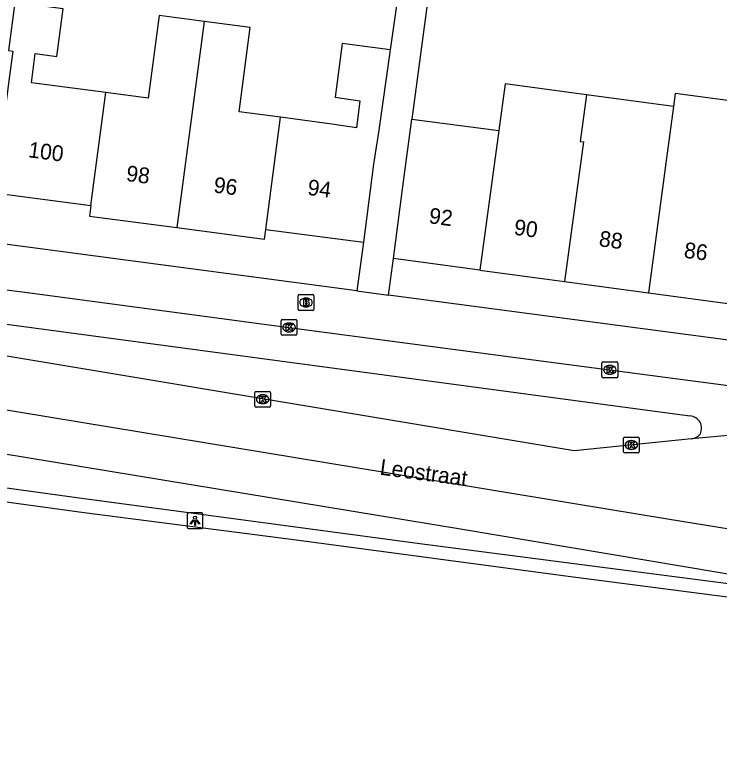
# Model space of a CAD drawing. Extents: x 161845 to 162341, y 381620 to 382158.
# Drawn here: x 161922.78 to 161967.53, y 381625.6 to 381672.37 of the extents above; entities that cross this region are included whole.
import ezdxf

# ---------------------------------------------------------------- set-up
doc = ezdxf.new("R2010")
doc.units = 0
for name, color, linetype in [('IMGEO_Brandkraan', 7, 'Continuous'), ('IMGEO_Fietspad_open', 7, 'Continuous'), ('IMGEO_Kolk', 7, 'Continuous'), ('IMGEO_Lichtpunt', 7, 'Continuous'), ('IMGEO_Openbare_ruimte_label', 7, 'Continuous'), ('IMGEO_Pand', 7, 'Continuous'), ('IMGEO_Pand_nummerreeks', 7, 'Continuous'), ('IMGEO_Rijbaan_regionaal_gesloten', 7, 'Continuous'), ('IMGEO_Voetpad_open', 7, 'Continuous')]:
    doc.layers.add(name, color=color, linetype=linetype)

msp = doc.modelspace()

# ---------------------------------------------------------------- linework, layer by layer
at = {"layer": 'IMGEO_Brandkraan'}
for p, q in [((161940.78, 381653.67), (161940.78, 381654.522)), ((161940.855, 381654.596), (161941.707, 381654.596)), ((161941.781, 381654.522), (161941.781, 381653.67)), ((161941.268, 381654.376), (161941.293, 381654.376)), ((161941.707, 381653.596), (161940.855, 381653.596)), ((161941.291, 381653.816), (161941.266, 381653.816))]:
    msp.add_line(p, q, dxfattribs=at)
for points in [[(161940.78, 381653.67), (161940.78, 381654.522)], [(161940.855, 381654.596), (161941.707, 381654.596)], [(161941.781, 381654.522), (161941.781, 381653.67)], [(161941.128, 381654.296), (161941.128, 381653.896), (161941.341, 381653.896)], [(161941.359, 381654.296), (161941.128, 381654.296)], [(161941.307, 381654.215), (161941.253, 381654.215), (161941.253, 381654.139)], [(161941.253, 381654.139), (161941.306, 381654.139)], [(161941.315, 381654.063), (161941.253, 381654.063), (161941.253, 381653.982)], [(161941.707, 381653.596), (161940.855, 381653.596)], [(161941.253, 381653.982), (161941.315, 381653.982)]]:
    msp.add_lwpolyline(points, dxfattribs=at)
for centre, radius, start, end in [((161940.857, 381654.52), 0.0765, 91.552, 178.448), ((161940.857, 381654.52), 0.0765, 91.552, 178.448), ((161941.705, 381654.52), 0.0765, 1.552, 88.448), ((161941.705, 381654.52), 0.0765, 1.552, 88.448), ((161941.308, 381654.177), 0.0379, 267.8285, 90.9355), ((161941.316, 381654.022), 0.0404, 269.8759, 90.5077), ((161941.363, 381654.151), 0.145, 59.4692, 91.5367), ((161941.388, 381654.198), 0.0922, 285.5137, 58.1501), ((161941.393, 381654.006), 0.105, 301.3115, 78.989), ((161940.857, 381653.672), 0.0765, 181.552, 268.448), ((161940.857, 381653.672), 0.0765, 181.552, 268.448), ((161941.347, 381654.147), 0.251, 268.6676, 293.5347), ((161941.705, 381653.672), 0.0765, 271.552, 358.448), ((161941.705, 381653.672), 0.0765, 271.552, 358.448)]:
    msp.add_arc(centre, radius, start, end, dxfattribs=at)
for centre, major_axis, ratio, start_param, end_param in [((161941.267, 381654.096), (-0.387, 0.002), 0.722429, 4.712389, 7.853982), ((161941.292, 381654.096), (-0.39, 0.002), 0.717154, 1.570796, 4.712389)]:
    msp.add_ellipse(centre, major_axis=major_axis, ratio=ratio, start_param=start_param, end_param=end_param, dxfattribs=at)
at = {"layer": 'IMGEO_Fietspad_open'}
for points in [[(161892.731, 381658.781), (161900.703, 381657.764), (161913.151, 381656.071), (161923.921, 381654.69), (161940.036, 381652.534), (161957.169, 381650.266), (161974.233, 381648.03), (161976.924, 381647.666)], [(161890.986, 381656.917), (161965.669, 381646.893)]]:
    msp.add_lwpolyline(points, dxfattribs=at)
for centre, radius, start, end in [((161965.574, 381646.021), 0.877, 32.4825, 83.7786), ((161965.564, 381646.111), 0.842, 335.1151, 26.9114), ((161965.646, 381646.306), 0.875, 277.9268, 321.0992)]:
    msp.add_arc(centre, radius, start, end, dxfattribs=at)
at = {"layer": 'IMGEO_Kolk'}
for p, q in [((161939.708, 381652.087), (161939.708, 381652.939)), ((161939.783, 381653.013), (161940.635, 381653.013)), ((161940.196, 381652.793), (161940.221, 381652.793)), ((161940.709, 381652.939), (161940.709, 381652.087)), ((161940.219, 381652.233), (161940.194, 381652.233)), ((161940.635, 381652.013), (161939.783, 381652.013)), ((161960.154, 381650.32), (161961.006, 381650.32)), ((161960.079, 381649.394), (161960.079, 381650.246)), ((161960.567, 381650.1), (161960.592, 381650.1)), ((161961.08, 381650.246), (161961.08, 381649.394)), ((161960.59, 381649.54), (161960.565, 381649.54)), ((161961.006, 381649.32), (161960.154, 381649.32)), ((161938.109, 381648.452), (161938.961, 381648.452)), ((161938.034, 381647.526), (161938.034, 381648.378)), ((161938.522, 381648.232), (161938.547, 381648.232)), ((161939.035, 381648.378), (161939.035, 381647.526)), ((161938.545, 381647.672), (161938.52, 381647.672)), ((161938.961, 381647.452), (161938.109, 381647.452)), ((161961.444, 381644.621), (161961.444, 381645.473)), ((161961.519, 381645.547), (161962.371, 381645.547)), ((161961.932, 381645.327), (161961.957, 381645.327)), ((161962.445, 381645.473), (161962.445, 381644.621)), ((161961.955, 381644.767), (161961.93, 381644.767)), ((161962.371, 381644.547), (161961.519, 381644.547))]:
    msp.add_line(p, q, dxfattribs=at)
for points in [[(161939.708, 381652.087), (161939.708, 381652.939)], [(161939.783, 381653.013), (161940.635, 381653.013)], [(161940.029, 381652.713), (161940.152, 381652.713), (161940.152, 381652.562), (161940.282, 381652.713), (161940.446, 381652.713), (161940.3, 381652.562), (161940.453, 381652.313), (161940.301, 381652.313), (161940.216, 381652.477), (161940.152, 381652.41), (161940.152, 381652.313), (161940.029, 381652.313), (161940.029, 381652.713)], [(161940.709, 381652.939), (161940.709, 381652.087)], [(161940.635, 381652.013), (161939.783, 381652.013)], [(161960.154, 381650.32), (161961.006, 381650.32)], [(161960.079, 381649.394), (161960.079, 381650.246)], [(161960.4, 381650.02), (161960.523, 381650.02), (161960.523, 381649.869), (161960.653, 381650.02), (161960.817, 381650.02), (161960.671, 381649.869), (161960.824, 381649.62), (161960.672, 381649.62), (161960.587, 381649.784), (161960.523, 381649.717), (161960.523, 381649.62), (161960.4, 381649.62), (161960.4, 381650.02)], [(161961.08, 381650.246), (161961.08, 381649.394)], [(161961.006, 381649.32), (161960.154, 381649.32)], [(161938.109, 381648.452), (161938.961, 381648.452)], [(161938.034, 381647.526), (161938.034, 381648.378)], [(161938.355, 381648.152), (161938.478, 381648.152), (161938.478, 381648.001), (161938.608, 381648.152), (161938.772, 381648.152), (161938.626, 381648.001), (161938.779, 381647.752), (161938.627, 381647.752), (161938.542, 381647.916), (161938.478, 381647.849), (161938.478, 381647.752), (161938.355, 381647.752), (161938.355, 381648.152)], [(161939.035, 381648.378), (161939.035, 381647.526)], [(161938.961, 381647.452), (161938.109, 381647.452)], [(161961.444, 381644.621), (161961.444, 381645.473)], [(161961.519, 381645.547), (161962.371, 381645.547)], [(161961.765, 381645.247), (161961.888, 381645.247), (161961.888, 381645.096), (161962.018, 381645.247), (161962.182, 381645.247), (161962.036, 381645.096), (161962.189, 381644.847), (161962.037, 381644.847), (161961.952, 381645.011), (161961.888, 381644.944), (161961.888, 381644.847), (161961.765, 381644.847), (161961.765, 381645.247)], [(161962.445, 381645.473), (161962.445, 381644.621)], [(161962.371, 381644.547), (161961.519, 381644.547)]]:
    msp.add_lwpolyline(points, dxfattribs=at)
for centre, start, end in [((161939.785, 381652.937), 91.552, 178.448), ((161939.785, 381652.937), 91.552, 178.448), ((161940.633, 381652.937), 1.552, 88.448), ((161940.633, 381652.937), 1.552, 88.448), ((161939.785, 381652.089), 181.552, 268.448), ((161939.785, 381652.089), 181.552, 268.448), ((161940.633, 381652.089), 271.552, 358.448), ((161940.633, 381652.089), 271.552, 358.448), ((161960.156, 381650.244), 91.552, 178.448), ((161960.156, 381650.244), 91.552, 178.448), ((161961.004, 381650.244), 1.552, 88.448), ((161961.004, 381650.244), 1.552, 88.448), ((161960.156, 381649.396), 181.552, 268.448), ((161960.156, 381649.396), 181.552, 268.448), ((161961.004, 381649.396), 271.552, 358.448), ((161961.004, 381649.396), 271.552, 358.448), ((161938.111, 381648.376), 91.552, 178.448), ((161938.111, 381648.376), 91.552, 178.448), ((161938.959, 381648.376), 1.552, 88.448), ((161938.959, 381648.376), 1.552, 88.448), ((161938.111, 381647.528), 181.552, 268.448), ((161938.111, 381647.528), 181.552, 268.448), ((161938.959, 381647.528), 271.552, 358.448), ((161938.959, 381647.528), 271.552, 358.448), ((161961.521, 381645.471), 91.552, 178.448), ((161961.521, 381645.471), 91.552, 178.448), ((161962.369, 381645.471), 1.552, 88.448), ((161962.369, 381645.471), 1.552, 88.448), ((161961.521, 381644.623), 181.552, 268.448), ((161961.521, 381644.623), 181.552, 268.448), ((161962.369, 381644.623), 271.552, 358.448), ((161962.369, 381644.623), 271.552, 358.448)]:
    msp.add_arc(centre, 0.0765, start, end, dxfattribs=at)
for centre, major_axis, ratio, start_param, end_param in [((161940.195, 381652.513), (-0.387, 0.002), 0.722429, 4.712389, 7.853982), ((161940.22, 381652.513), (-0.39, 0.002), 0.717154, 1.570796, 4.712389), ((161960.566, 381649.82), (-0.387, 0.002), 0.722429, 4.712389, 7.853982), ((161960.591, 381649.82), (-0.39, 0.002), 0.717154, 1.570796, 4.712389), ((161938.521, 381647.952), (-0.387, 0.002), 0.722429, 4.712389, 7.853982), ((161938.546, 381647.952), (-0.39, 0.002), 0.717154, 1.570796, 4.712389), ((161961.931, 381645.047), (-0.387, 0.002), 0.722429, 4.712389, 7.853982), ((161961.956, 381645.047), (-0.39, 0.002), 0.717154, 1.570796, 4.712389)]:
    msp.add_ellipse(centre, major_axis=major_axis, ratio=ratio, start_param=start_param, end_param=end_param, dxfattribs=at)
at = {"layer": 'IMGEO_Lichtpunt'}
for p, q in [((161933.735, 381640.635), (161933.735, 381639.828)), ((161933.735, 381640.635), (161933.735, 381639.828)), ((161934.637, 381640.73), (161933.829, 381640.73)), ((161934.637, 381640.73), (161933.829, 381640.73)), ((161934.731, 381639.828), (161934.731, 381640.635)), ((161934.731, 381639.828), (161934.731, 381640.635)), ((161933.829, 381639.734), (161934.637, 381639.734)), ((161933.829, 381639.734), (161934.637, 381639.734))]:
    msp.add_line(p, q, dxfattribs=at)
for points in [[(161934.109, 381640.299), (161934.148, 381640.271), (161933.96, 381640.009), (161933.922, 381640.036), (161934.109, 381640.299)], [(161934.211, 381640.251), (161934.258, 381640.251), (161934.258, 381639.929), (161934.211, 381639.929), (161934.211, 381640.251)], [(161934.321, 381640.271), (161934.359, 381640.298), (161934.546, 381640.036), (161934.507, 381640.008), (161934.321, 381640.271)]]:
    msp.add_lwpolyline(points, dxfattribs=at)
msp.add_circle((161934.234, 381640.433), 0.0994, dxfattribs=at)
for centre, start, end in [((161933.829, 381640.635), 90, 180), ((161933.829, 381640.635), 90, 180), ((161934.637, 381640.635), 0, 90), ((161934.637, 381640.635), 0, 90), ((161933.829, 381639.828), 180, 270), ((161933.829, 381639.828), 180, 270), ((161934.637, 381639.828), 270, 0), ((161934.637, 381639.828), 270, 360)]:
    msp.add_arc(centre, 0.0946, start, end, dxfattribs=at)
at = {"layer": 'IMGEO_Pand'}
for points in [[(161928.56, 381667.429), (161923.841, 381668.05), (161924.085, 381669.9), (161925.454, 381669.719), (161925.854, 381672.751), (161922.799, 381673.154), (161922.395, 381670.091), (161922.667, 381670.055), (161922.41, 381668.169), (161922.127, 381666.023), (161921.474, 381661.065), (161927.614, 381660.256)], [(161934.812, 381671.939), (161931.947, 381672.316), (161931.257, 381667.074), (161928.56, 381667.429)], [(161934.812, 381671.939), (161933.088, 381658.849)], [(161939.668, 381665.86), (161937.04, 381666.206), (161937.744, 381671.553), (161934.812, 381671.939)], [(161946.636, 381670.142), (161943.588, 381670.543), (161943.138, 381667.129), (161944.695, 381666.91), (161944.495, 381665.194), (161942.915, 381665.432), (161939.668, 381665.86)], [(161946.636, 381670.142), (161945.913, 381665.031), (161945.579, 381662.88), (161944.926, 381657.922)], [(161959.095, 381667.283), (161953.926, 381667.98), (161953.526, 381665.011)], [(161927.614, 381660.256), (161928.56, 381667.429)], [(161959.095, 381667.283), (161958.696, 381664.323), (161958.904, 381664.295), (161957.707, 381655.423)], [(161964.621, 381666.538), (161959.095, 381667.283)], [(161969.581, 381662.875), (161970.089, 381666.641), (161967.427, 381667), (161964.732, 381667.363), (161964.621, 381666.538)], [(161964.621, 381666.538), (161964.223, 381663.588), (161963.025, 381654.706)], [(161938.73, 381658.738), (161939.668, 381665.86)], [(161946.833, 381656.89), (161947.479, 381661.775), (161948.005, 381665.745)], [(161948.005, 381665.745), (161953.526, 381665.011)], [(161953.526, 381665.011), (161952.331, 381656.148)], [(161927.614, 381660.256), (161927.526, 381659.582), (161933.088, 381658.849)], [(161933.088, 381658.849), (161938.648, 381658.117), (161938.73, 381658.738)], [(161938.73, 381658.738), (161944.926, 381657.922)], [(161952.331, 381656.148), (161946.833, 381656.89)], [(161952.331, 381656.148), (161957.707, 381655.423)], [(161957.707, 381655.423), (161963.025, 381654.706)], [(161963.025, 381654.706), (161968.382, 381653.983)]]:
    msp.add_lwpolyline(points, dxfattribs=at)
at = {"layer": 'IMGEO_Rijbaan_regionaal_gesloten'}
for points in [[(161869.776, 381655.978), (161887.687, 381652.965), (161964.232, 381640.351), (161981.6, 381637.531), (162040.889, 381629.888), (162052.073, 381628.524), (162065.762, 381627.224)], [(161965.767, 381645.44), (161958.321, 381644.667), (161892.953, 381655.58)], [(161977.994, 381634.916), (161969.971, 381636.522), (161951.098, 381639.708), (161914.926, 381645.64), (161883.44, 381650.767), (161869.396, 381652.918)], [(161977.994, 381634.916), (161973.169, 381635.565), (161948.502, 381638.759), (161926.723, 381641.701), (161909.5, 381644.059), (161896.023, 381645.823), (161895.606, 381645.846), (161885.686, 381647.176), (161868.955, 381649.373)], [(162041.142, 381625.595), (162025.397, 381627.722), (162010.561, 381629.677), (162000, 381631.043), (161996.066, 381631.552), (161984.887, 381633.043), (161972.289, 381634.826), (161957.942, 381636.69), (161940.829, 381638.977), (161927.192, 381640.741), (161914.664, 381642.454), (161904.024, 381643.865), (161894.771, 381644.916), (161892.769, 381645.193), (161889.772, 381645.513), (161882.828, 381646.083), (161874.755, 381646.468), (161868.493, 381646.613)], [(161976.702, 381646.425), (161965.767, 381645.44)]]:
    msp.add_lwpolyline(points, dxfattribs=at)
at = {"layer": 'IMGEO_Voetpad_open'}
for points in [[(161921.491, 381681.359), (161947.691, 381677.6), (161946.636, 381670.142)], [(161950.995, 381677.449), (161949.581, 381677.64), (161948.005, 381665.745)], [(161944.516, 381654.835), (161906.825, 381659.836)], [(161944.926, 381657.922), (161944.516, 381654.835)], [(161946.525, 381654.568), (161946.833, 381656.89)], [(161944.516, 381654.835), (161946.525, 381654.568)], [(161978.924, 381650.27), (161977.386, 381650.474), (161946.525, 381654.568)]]:
    msp.add_lwpolyline(points, dxfattribs=at)

# ---------------------------------------------------------------- texts
at = {"layer": 'IMGEO_Openbare_ruimte_label'}
msp.add_text('Leostraat', height=1, rotation=352.4129, dxfattribs=at).set_placement((161945.935, 381643.165))
at = {"layer": 'IMGEO_Pand_nummerreeks'}
for s, rotation, p in [('100', 352.494, (161923.601, 381663.327)), ('98', 352.4961, (161929.819, 381661.822)), ('96', 352.4961, (161935.377, 381661.089)), ('94', 352.5, (161941.338, 381660.936)), ('92', 352.3179, (161949.047, 381659.135)), ('90', 352.3166, (161954.451, 381658.406)), ('88', 352.3166, (161959.849, 381657.678)), ('86', 352.3166, (161965.245, 381656.949))]:
    msp.add_text(s, height=1, rotation=rotation, dxfattribs=at).set_placement(p)

doc.saveas('drawing.dxf')
